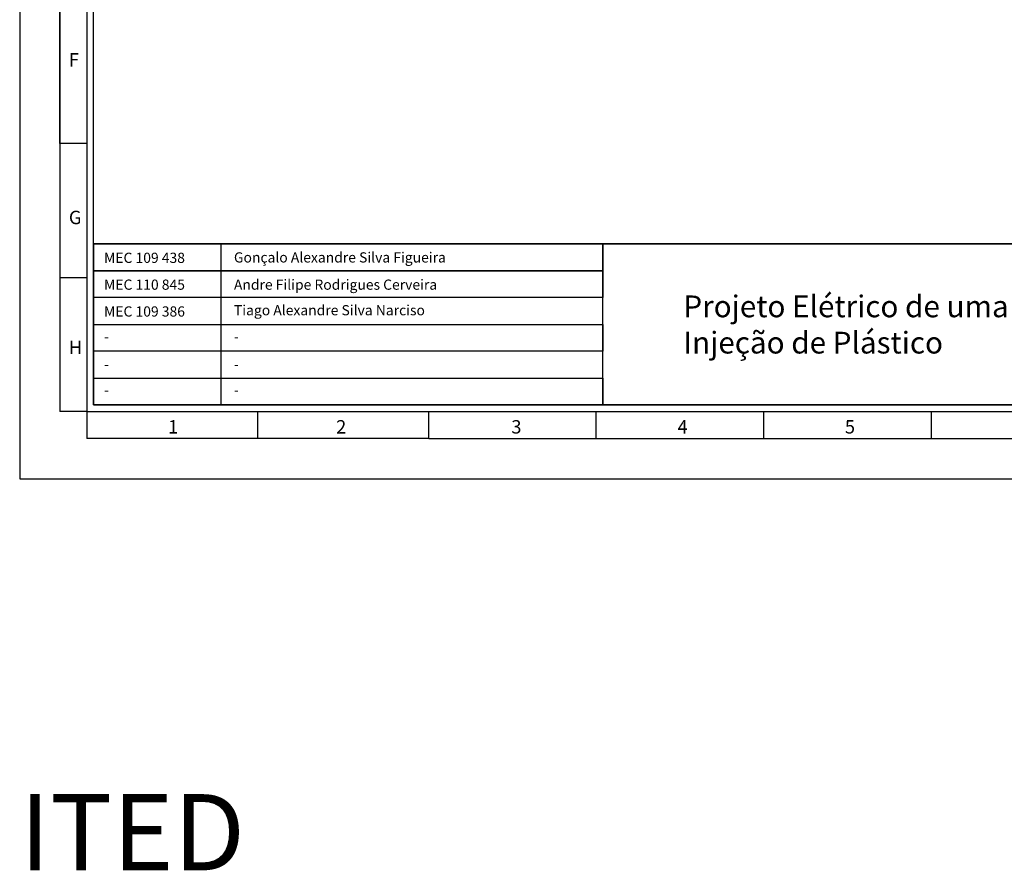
# Model space of a CAD drawing. Header units: millimetres. Extents: x -559 to 10735, y -2326 to 222.
# Tile 585 of 656: x 6665 to 6955, y -1688 to -1437. Entities that reach past the tile are written whole.
import ezdxf

# ---------------------------------------------------------------- set-up
doc = ezdxf.new("R2010")
doc.units = ezdxf.units.MM
doc.header["$LTSCALE"] = 4
for name, color, linetype in [('Modelo', 251, 'Continuous'), ('Texto Cabeçalho', 3, 'Continuous'), ('Titulos de Pagina', 1, 'Continuous')]:
    doc.layers.add(name, color=color, linetype=linetype)
doc.styles.add('STYLE1', font='txt', dxfattribs={"width": 0.8})

msp = doc.modelspace()

# ---------------------------------------------------------------- linework, layer by layer
at = {"layer": 'Modelo'}
for p, q in [((6676.63, -1473.54), (6676.63, -1176.94)), ((6676.63, -1374.67), (6676.63, -1473.54)), ((6684.54, -1473.54), (6676.63, -1473.54)), ((6676.63, -1473.54), (6676.63, -1552.63)), ((6676.63, -1473.54), (6676.63, -1552.63)), ((6676.63, -1513.09), (6684.54, -1513.09)), ((6684.54, -1552.63), (6676.63, -1552.63)), ((6684.54, -1552.63), (6684.54, -1560.54)), ((6734.96, -1560.54), (6734.96, -1552.63)), ((6785.38, -1560.54), (6785.38, -1552.63)), ((6834.81, -1560.54), (6834.81, -1552.63)), ((6884.25, -1560.54), (6884.25, -1552.63)), ((6933.68, -1560.54), (6933.68, -1552.63)), ((6785.38, -1560.54), (6684.54, -1560.54)), ((6785.38, -1560.54), (7232.25, -1560.54)), ((6785.38, -1560.54), (6884.25, -1560.54)), ((6884.25, -1560.54), (6983.11, -1560.54))]:
    msp.add_line(p, q, dxfattribs=at)
for points in [[(6664.77, -1572.4), (7252.02, -1572.4), (7252.02, -1157.17), (6664.77, -1157.17)], [(6684.54, -1552.63), (7232.25, -1552.63), (7232.25, -1176.94), (6684.54, -1176.94)], [(7230.27, -1550.65), (6686.52, -1550.65), (6686.52, -1178.92), (7230.27, -1178.92)], [(6686.52, -1503.2), (7230.27, -1503.2), (7230.27, -1550.65), (6686.52, -1550.65)], [(6836.79, -1511.11), (6686.52, -1511.11), (6686.52, -1503.2), (6836.79, -1503.2)], [(6686.52, -1503.2), (6724.08, -1503.2), (6724.08, -1550.65), (6686.52, -1550.65)], [(7230.27, -1503.2), (6686.52, -1503.2), (6686.52, -1550.65), (7230.27, -1550.65)], [(6836.79, -1503.2), (7044.41, -1503.2), (7044.41, -1550.65), (6836.79, -1550.65)], [(6686.52, -1511.11), (6836.79, -1511.11), (6836.79, -1519.02), (6686.52, -1519.02)], [(6836.79, -1519.02), (6686.52, -1519.02), (6686.52, -1526.93), (6836.79, -1526.93)], [(6686.52, -1526.93), (6836.79, -1526.93), (6836.79, -1534.84), (6686.52, -1534.84)], [(6836.79, -1534.84), (6686.52, -1534.84), (6686.52, -1542.75), (6836.79, -1542.75)], [(6836.79, -1550.65), (6686.52, -1550.65), (6686.52, -1542.75), (6836.79, -1542.75)]]:
    msp.add_lwpolyline(points, close=True, dxfattribs=at)

# ---------------------------------------------------------------- texts
at = {"layer": 'Modelo', "char_height": 3.95, "attachment_point": 1}
for s, heights, insert in [('F', [0], (6679.27, -1446.92)), ('G', [0], (6679.27, -1493.4)), ('H', [0], (6679.27, -1531.73)), ('1', [0], (6708.5, -1555.13)), ('2', [0], (6758.08, -1555.13)), ('3', [0], (6809.76, -1555.13)), ('4', [3.95], (6858.79, -1555.13)), ('5', [0], (6908.13, -1555.13))]:
    msp.add_mtext_dynamic_manual_height_columns(s, width=54.2922, gutter_width=19.77, heights=heights, dxfattribs=dict(at, insert=insert))
at = {"layer": 'Texto Cabeçalho', "attachment_point": 1}
for s, width, gutter_width, heights, insert, char_height in [('MEC 109 438', 75.4428, 15.03, [0], (6689.64, -1505.77), 3.0069), ('Gonçalo Alexandre Silva Figueira', 75.4428, 15.03, [0], (6727.95, -1505.65), 3.0069), ('MEC 110 845', 75.4428, 15.03, [0], (6689.64, -1513.68), 3.0069), ('Andre Filipe Rodrigues Cerveira', 75.4428, 15.03, [0], (6727.95, -1513.68), 3.0069), ('{\\fMeiryo UI|b1|i0|c0|p50;Projeto Elétrico de uma Fábrica Industrial de Injeção de Plástico}', 186.8119, 24.39, [30.32], (6860.5, -1518.38), 6.4146), ('MEC 109 386', 75.4428, 15.03, [0], (6689.64, -1521.59), 3.0069), ('Tiago Alexandre Silva Narciso', 75.4428, 15.03, [0], (6727.95, -1521.22), 3.0069)]:
    msp.add_mtext_dynamic_manual_height_columns(s, width=width, gutter_width=gutter_width, heights=heights, dxfattribs=dict(at, insert=insert, char_height=char_height))
at = {"layer": 'Texto Cabeçalho', "color": 18, "true_color": 0x000000, "char_height": 3.01, "attachment_point": 1}
for insert in [(6689.64, -1529.01), (6727.95, -1529.01), (6689.64, -1537.19), (6727.95, -1537.19), (6689.64, -1544.72), (6727.95, -1544.72)]:
    msp.add_mtext_dynamic_manual_height_columns('-', width=75.4428, gutter_width=15.03, heights=[0], dxfattribs=dict(at, insert=insert))
at = {"layer": 'Titulos de Pagina', "insert": (6664.77, -1665.4), "char_height": 22.46, "attachment_point": 1, "style": 'STYLE1'}
msp.add_mtext_dynamic_manual_height_columns('ITED', width=270.1869, gutter_width=112.3, heights=[0], dxfattribs=at)

doc.saveas('drawing.dxf')
